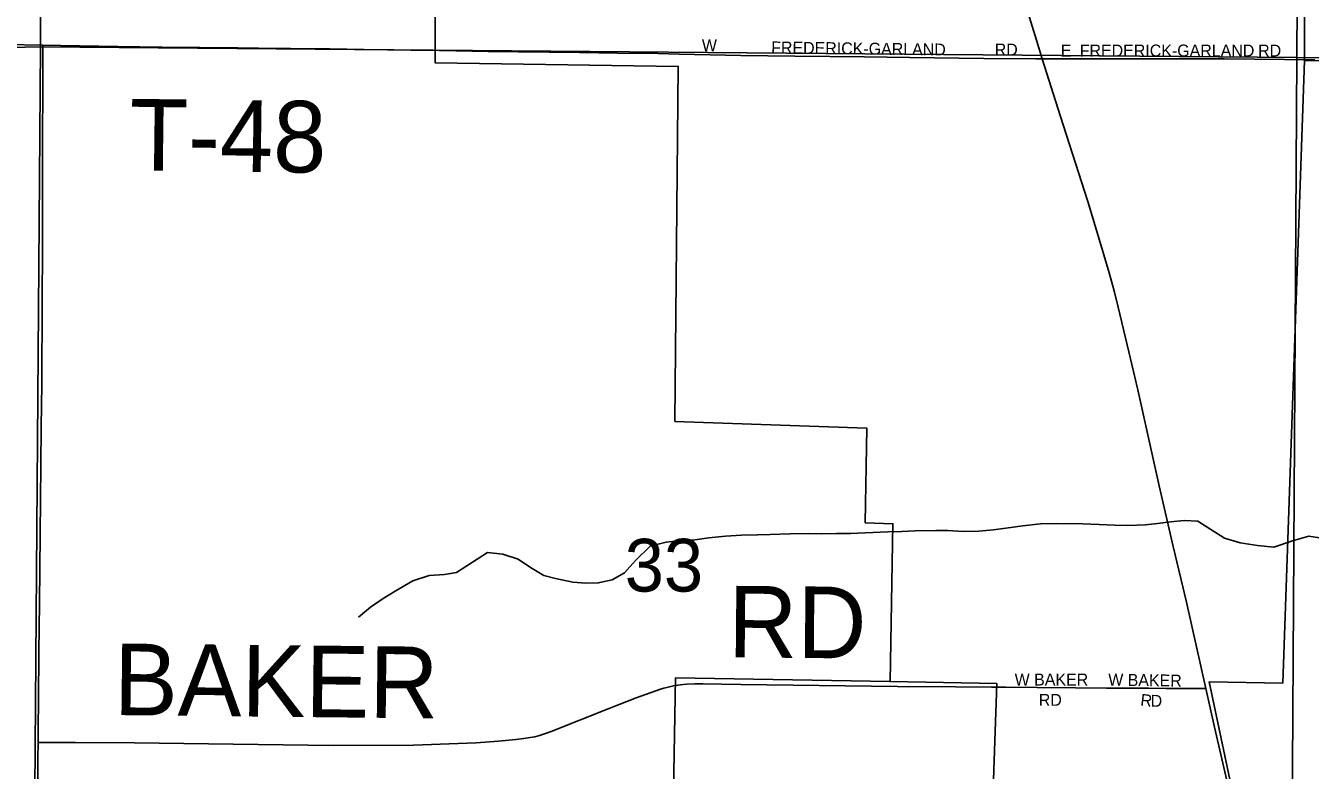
# Model space of a CAD drawing. Extents: x 0 to 680, y 0 to 440.
# Drawn here: x 365.4 to 383.38, y 196.42 to 206.84 of the extents above; entities that cross this region are included whole.
import ezdxf

# ---------------------------------------------------------------- set-up
doc = ezdxf.new("R2010")
doc.units = 0
for name, color, linetype in [('GM_X_City_Street', 7, 'Continuous'), ('GM_X_City_Street_Text', 7, 'Continuous'), ('GM_X_Corporation', 7, 'Continuous'), ('GM_X_County_Road', 7, 'Continuous'), ('GM_X_Minor_River', 7, 'Continuous'), ('GM_X_Section', 7, 'Continuous'), ('GM_X_Section_Text', 7, 'Continuous'), ('GM_X_State_Route', 7, 'Continuous'), ('GM_X_Township_Road', 7, 'Continuous'), ('GM_X_Township_Road_Text', 7, 'Continuous')]:
    doc.layers.add(name, color=color, linetype=linetype)

msp = doc.modelspace()

# ---------------------------------------------------------------- linework, layer by layer
at = {"layer": 'GM_X_City_Street'}
for points in [[(374.547, 206.44), (375.41, 206.42), (376.164, 206.411), (377.138, 206.4), (377.774, 206.392), (378.812, 206.378), (379.536, 206.372), (379.628, 206.371)], [(379.628, 206.371), (380.872, 206.372), (382.171, 206.373), (383.441, 206.358)], [(378.916, 197.584), (379.116, 197.582), (379.555, 197.579), (380.094, 197.575), (380.527, 197.572)], [(380.527, 197.572), (380.901, 197.57), (381.119, 197.568), (381.36, 197.567), (381.915, 197.566)]]:
    msp.add_lwpolyline(points, dxfattribs=at)
at = {"layer": 'GM_X_Corporation'}
for points in [[(378.93, 195.889), (378.991, 197.637), (377.498, 197.663), (377.537, 199.87), (377.15, 199.883), (377.173, 201.206), (374.488, 201.3), (374.534, 206.267), (371.133, 206.317), (371.135, 210.738), (368.898, 210.738), (368.901, 218.448), (369.569, 218.447), (369.57, 222.697), (370.237, 222.697), (369.039, 224.774)], [(384.686, 214.822), (381.477, 214.707), (381.431, 214.768), (380.438, 214.707), (380.102, 214.448), (379.384, 214.127), (378.262, 213.668), (378.653, 212.301), (380.234, 212.695), (380.941, 210.848), (383.3, 210.765), (383.298, 206.35), (382.994, 197.64), (381.962, 197.658), (382.351, 195.829)], [(393.003, 206.18), (383.298, 206.35), (382.994, 197.64), (381.962, 197.658), (382.351, 195.829)], [(393.003, 206.18), (383.298, 206.35), (382.994, 197.64), (381.962, 197.658), (382.351, 195.829)], [(378.93, 195.889), (378.991, 197.637), (377.498, 197.663), (374.496, 197.716), (374.384, 191.327)], [(378.93, 195.889), (378.991, 197.637), (377.498, 197.663), (374.496, 197.716), (374.384, 191.327)]]:
    msp.add_lwpolyline(points, dxfattribs=at)
at = {"layer": 'GM_X_County_Road'}
for points in [[(365.577, 196.812), (365.58, 197.007), (365.584, 197.4), (365.59, 198.079), (365.597, 198.757), (365.618, 200.684), (365.622, 201.22), (365.628, 201.821), (365.634, 202.97), (365.637, 203.735), (365.638, 204.632), (365.64, 205.194), (365.643, 206.021), (365.643, 206.553), (365.643, 206.565)], [(365.526, 188.79), (365.526, 188.822), (365.523, 189.421), (365.53, 190.788), (365.537, 191.522), (365.55, 192.955), (365.556, 193.689), (365.568, 194.608), (365.571, 195.046), (365.573, 195.558), (365.575, 196.258), (365.576, 196.586), (365.577, 196.812)]]:
    msp.add_lwpolyline(points, dxfattribs=at)
at = {"layer": 'GM_X_Minor_River'}
for points in [[(383.13, 199.632), (382.867, 199.542), (382.639, 199.565), (382.398, 199.602), (382.178, 199.666), (381.985, 199.789), (381.805, 199.906), (381.611, 199.915), (381.422, 199.897), (381.241, 199.873), (381.073, 199.855), (380.824, 199.845), (380.643, 199.848), (380.422, 199.858), (380.194, 199.868), (379.831, 199.873), (379.603, 199.869), (379.354, 199.839), (379.119, 199.809), (378.944, 199.784), (378.742, 199.767), (378.521, 199.763), (378.306, 199.773), (378.138, 199.775), (377.85, 199.772), (377.662, 199.762), (377.467, 199.758), (377.151, 199.742), (376.943, 199.731), (376.748, 199.734), (376.54, 199.73), (376.359, 199.733), (376.097, 199.73), (375.822, 199.72), (375.647, 199.716), (375.419, 199.712), (375.197, 199.695), (374.962, 199.671), (374.767, 199.647), (374.586, 199.636), (374.364, 199.613), (374.141, 199.555), (373.937, 199.357), (373.78, 199.185), (373.611, 199.086), (373.416, 199.042), (373.241, 199.038), (373.06, 199.054), (372.819, 199.104), (372.652, 199.146), (372.466, 199.256), (372.293, 199.373), (372.079, 199.443), (371.865, 199.466), (371.431, 199.19), (371.263, 199.159), (371.048, 199.148), (370.819, 199.071), (370.575, 198.927), (370.405, 198.822), (370.229, 198.703), (370.059, 198.565)], [(383.54, 199.667), (383.359, 199.696), (383.13, 199.632)]]:
    msp.add_lwpolyline(points, dxfattribs=at)
at = {"layer": 'GM_X_Section'}
for points in [[(347.826, 223.264), (365.656, 223.253), (365.613, 206.539), (347.529, 206.148)], [(365.656, 223.253), (383.292, 223.259), (383.187, 206.393), (365.613, 206.539)], [(383.292, 223.259), (400.888, 223.252), (401.002, 206.368), (383.187, 206.393)], [(365.613, 206.539), (383.187, 206.393), (383.08, 188.821), (365.478, 188.788)], [(383.187, 206.393), (401.002, 206.368), (400.916, 188.809), (383.08, 188.821)]]:
    msp.add_lwpolyline(points, close=True, dxfattribs=at)
at = {"layer": 'GM_X_State_Route'}
for points in [[(381.915, 197.566), (381.644, 198.774), (381.46, 199.552), (381.263, 200.402), (380.963, 201.744), (380.839, 202.273), (380.691, 202.898), (380.633, 203.129), (380.564, 203.38), (380.453, 203.759), (380.267, 204.375), (379.877, 205.579), (379.628, 206.371), (379.545, 206.634), (379.387, 207.146)], [(382.329, 195.74), (382.256, 196.076), (382.036, 197.023), (381.915, 197.566)]]:
    msp.add_lwpolyline(points, dxfattribs=at)
at = {"layer": 'GM_X_Township_Road'}
for points in [[(361.178, 206.414), (361.382, 206.422), (362.125, 206.446), (363.228, 206.482), (363.644, 206.491), (363.751, 206.497), (363.819, 206.5), (363.905, 206.508), (363.978, 206.515), (364.128, 206.53), (364.561, 206.562), (364.615, 206.565), (364.69, 206.568), (364.75, 206.571), (364.838, 206.573), (364.955, 206.575), (365.114, 206.574), (365.643, 206.565)], [(365.643, 206.565), (365.893, 206.561), (366.692, 206.545), (367.314, 206.536), (368.373, 206.524), (368.661, 206.521), (369.111, 206.516), (369.659, 206.511), (370.137, 206.504), (370.793, 206.495), (371.195, 206.489)], [(371.195, 206.489), (371.877, 206.477), (373.152, 206.461), (373.688, 206.454), (374.255, 206.447), (374.547, 206.44)], [(365.577, 196.812), (366.094, 196.809), (366.926, 196.805), (368.305, 196.789), (369.705, 196.767), (370.83, 196.772), (371.454, 196.795), (371.707, 196.807), (372.02, 196.827), (372.261, 196.85), (372.376, 196.864), (372.462, 196.878), (372.529, 196.891), (372.595, 196.907), (372.678, 196.934), (372.758, 196.963), (373.555, 197.281), (373.946, 197.436), (374.287, 197.555), (374.331, 197.568), (374.392, 197.586), (374.469, 197.603)], [(374.469, 197.603), (374.561, 197.616), (374.649, 197.624), (374.764, 197.63), (374.877, 197.629), (375.411, 197.621), (377.604, 197.595), (378.412, 197.588), (378.916, 197.584)]]:
    msp.add_lwpolyline(points, dxfattribs=at)

# ---------------------------------------------------------------- texts
at = {"layer": 'GM_X_City_Street_Text'}
for s, height, rotation, p in [('W', 0.167, 0, (374.865, 206.478)), ('FREDERICK-GARLAND', 0.16689, 359.2839, (375.834, 206.449)), ('RD', 0.1669, 0, (378.962, 206.419)), ('E', 0.167, 0, (379.887, 206.404)), ('FREDERICK-GARLAND', 0.16689, 0, (380.152, 206.405)), ('RD', 0.1669, 0, (382.648, 206.404)), ('W BAKER', 0.1669, 0, (379.241, 197.607)), ('W BAKER', 0.1669, 359.088, (380.549, 197.607)), ('RD', 0.1669, 0, (379.579, 197.323)), ('R', 0.167, 353.4413, (380.994, 197.326)), ('D', 0.167, 359.3936, (381.143, 197.31))]:
    msp.add_text(s, height=height, rotation=rotation, dxfattribs=at).set_placement(p)
at = {"layer": 'GM_X_Section_Text'}
msp.add_text('33', height=0.7377, rotation=0, dxfattribs=at).set_placement((373.785, 198.921))
at = {"layer": 'GM_X_Township_Road_Text'}
for s, rotation, p in [('T-48', 359.2948, (366.852, 204.812)), ('RD', 359.5105, (375.229, 198.001)), ('BAKER', 359.3989, (366.634, 197.194))]:
    msp.add_text(s, height=1.0014, rotation=rotation, dxfattribs=at).set_placement(p)

doc.saveas('drawing.dxf')
